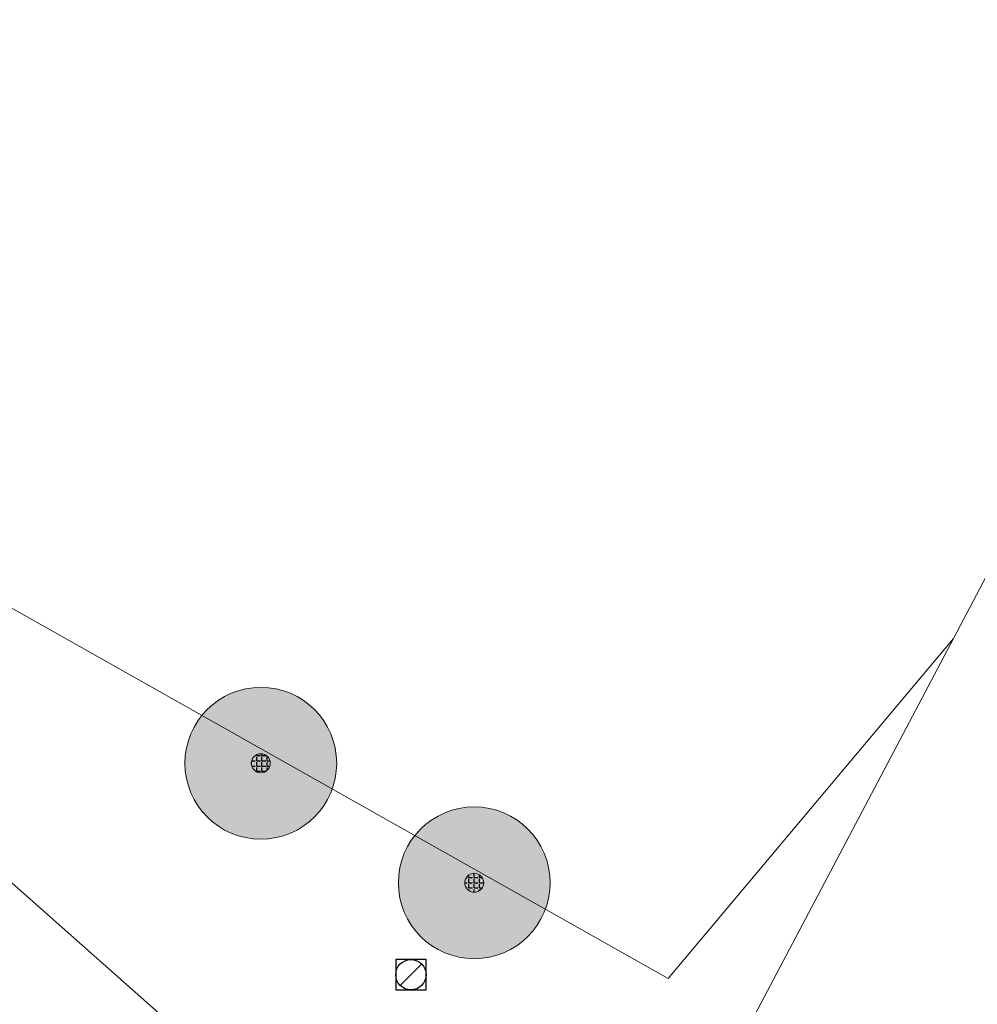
# Model space of a CAD drawing. Header units: metres. Extents: x 163628 to 168255, y 402691 to 405367.
# Tile 719 of 1056: x 165494 to 165519, y 403964 to 403990. Entities that reach past the tile are written whole.
import ezdxf

# ---------------------------------------------------------------- set-up
doc = ezdxf.new("R2010")
doc.units = ezdxf.units.M
for name, color, linetype, lineweight in [('X-CA190022.004-UO-DWM_Beplanting$0$B-WE-GR-BOOM-S AFKOMSTIG UIT BGT', 252, 'Continuous', 0), ('X-CA190022.004-UO-KAD_Percelen$0$B-WE-KG-GRENS_PERCEEL-GV', 150, 'Continuous', 9), ('X-CA190022.004-UO-WHM_Riolering gemeente_NLCS_v0.1$0$B-WE-RI-PUT-S', 252, 'Continuous', 15)]:
    doc.layers.add(name, color=color, linetype=linetype, lineweight=lineweight)
doc.layers.add('X-CA190022.004-UO-DWM_Beplanting$0$B-WE-GR-BOOM-S AFKOMSTIG UIT BOMENBESTAND GEMEENTE', color=252, linetype='Continuous')
doc.layers.add('X-CA190022.004-UO-DWM_Beplanting$0$N-GV-GR-GRAS-A-200', color=7, linetype='Continuous')

# ---------------------------------------------------------------- blocks, each defined once
blk = doc.blocks.new('X-CA190022.004-UO-WHM_Riolering gemeente_NLCS_v0.1$0$B-SRI-PUT_BETON-SO')
blk.add_line((-1.41, -1.41), (1.41, 1.41))
at = {"lineweight": -3, "flags": 128}
blk.add_lwpolyline([(2, -2), (2, 2), (-2, 2), (-2, -2)], close=True, dxfattribs=at)
at = {"lineweight": -3}
blk.add_circle((0, 0), 2, dxfattribs=at)
blk = doc.blocks.new('X-CA190022.004-UO-DWM_Beplanting$0$SGR-BOOM_01-SO')
at = {"linetype": 'ByBlock', "lineweight": 18}
h = blk.add_hatch(color=0, dxfattribs=at)
h.dxf.hatch_style = 1
edge = h.paths.add_edge_path()
edge.add_arc((0, 0), 0.25, 0, 360)
at = {"color": 0, "linetype": 'ByBlock', "lineweight": 18}
for radius in [2, 0.25]:
    blk.add_circle((0, 0), radius, dxfattribs=at)
blk = doc.blocks.new('X-CA190022.004-UO-DWM_Beplanting$0$IMGEOBoom')
at = {"transparency": 33554457}
h = blk.add_hatch(color=256, dxfattribs=at)
h.dxf.hatch_style = 1
edge = h.paths.add_edge_path()
edge.add_arc((0, 0), 100, 0, 360)
edge = h.paths.add_edge_path(flags=17)
edge.add_arc((0, 0), 12.5, 0, 360)
h = blk.add_hatch()
h.set_pattern_fill('ANGLE', color=256)
h.set_pattern_definition([(0, (0, 0), (0, 6.985), [5.08, -1.905]), (90, (0, 0), (-6.985, 4e-16), [5.08, -1.905])])
edge = h.paths.add_edge_path(flags=17)
edge.add_arc((0, 0), 12.5, 0, 360)
at = {"layer": 'X-CA190022.004-UO-DWM_Beplanting$0$N-GV-GR-GRAS-A-200'}
h = blk.add_hatch(color=256, dxfattribs=at)
h.dxf.hatch_style = 1
edge = h.paths.add_edge_path(flags=17)
edge.add_arc((0, 0), 12.5, 0, 360)
at = {"xscale": 50, "yscale": 50, "zscale": 50}
blk.add_blockref('X-CA190022.004-UO-DWM_Beplanting$0$SGR-BOOM_01-SO', (0, 0), dxfattribs=at)

msp = doc.modelspace()

# ---------------------------------------------------------------- linework, layer by layer
at = {"layer": 'X-CA190022.004-UO-KAD_Percelen$0$B-WE-KG-GRENS_PERCEEL-GV', "flags": 128}
for points in [[(165476.9, 403989.01), (165489.16, 403977.08), (165510.78, 403964.89), (165518.3, 403973.85), (165524.45, 403985.52), (165532.41, 404000.6), (165530.3, 404001.7), (165543.19, 404026.57), (165506.26, 404045.72)], [(165476.9, 403989.01), (165474.61, 403984.58), (165478.67, 403980.52), (165508.07, 403954.49), (165518.3, 403973.85), (165510.78, 403964.89), (165489.16, 403977.08)]]:
    msp.add_lwpolyline(points, close=True, dxfattribs=at)
for points in [[(165555.23, 404003.44), (165540.98, 403995.15), (165524.45, 403985.52), (165518.3, 403973.85), (165508.07, 403954.49), (165516.49, 403946.7), (165517, 403947.26), (165536.1, 403968.17), (165569.64, 403990.51)], [(165450.79, 403994.24), (165458.1, 403985.84), (165465.94, 403977.9), (165485.47, 403959.11), (165489.71, 403955.04), (165500.126, 403945.838), (165504.3, 403942.15), (165507.8, 403939), (165513.006, 403935.006), (165525.447, 403925.461), (165529.8, 403922.245), (165546.98, 403918.48), (165534.04, 403930.46), (165523.606, 403940.115), (165516.49, 403946.7), (165508.07, 403954.49), (165478.67, 403980.52), (165474.61, 403984.58), (165470.55, 403988.64), (165461.44, 403999.01)]]:
    msp.add_lwpolyline(points, dxfattribs=at)

# ---------------------------------------------------------------- block references
at = {"layer": 'X-CA190022.004-UO-DWM_Beplanting$0$B-WE-GR-BOOM-S AFKOMSTIG UIT BGT', "xscale": 0.02, "yscale": 0.02, "zscale": 0.02}
for p in [(165500.045, 403970.562), (165505.669, 403967.414)]:
    msp.add_blockref('X-CA190022.004-UO-DWM_Beplanting$0$IMGEOBoom', p, dxfattribs=at)
at = {"layer": 'X-CA190022.004-UO-DWM_Beplanting$0$B-WE-GR-BOOM-S AFKOMSTIG UIT BOMENBESTAND GEMEENTE', "xscale": 0.02, "yscale": 0.02, "zscale": 0.02}
for p in [(165500.045, 403970.562), (165505.669, 403967.414)]:
    msp.add_blockref('X-CA190022.004-UO-DWM_Beplanting$0$IMGEOBoom', p, dxfattribs=at)
at = {"layer": 'X-CA190022.004-UO-WHM_Riolering gemeente_NLCS_v0.1$0$B-WE-RI-PUT-S', "xscale": 0.2, "yscale": 0.2, "zscale": 0.2}
msp.add_blockref('X-CA190022.004-UO-WHM_Riolering gemeente_NLCS_v0.1$0$B-SRI-PUT_BETON-SO', (165504, 403964.992), dxfattribs=at)

doc.saveas('drawing.dxf')
